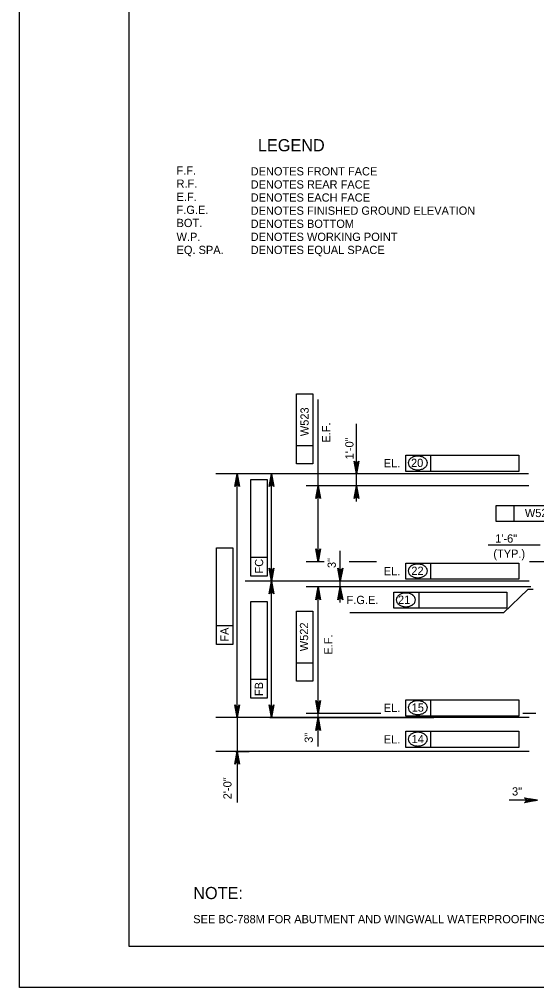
# Model space of a CAD drawing. Extents: x 638255 to 640306, y 296059 to 298435.
# Drawn here: x 638435.5 to 638623.9, y 296059.5 to 296412.1 of the extents above; entities that cross this region are included whole.
import ezdxf

# ---------------------------------------------------------------- set-up
doc = ezdxf.new("R2010")
doc.units = 0
for name, color, linetype in [('2', 7, 'Continuous'), ('4', 7, 'Continuous'), ('Level 3', 7, 'Continuous'), ('Level 4', 7, 'Continuous'), ('PLT-BNDY', 7, 'Continuous')]:
    doc.layers.add(name, color=color, linetype=linetype)

msp = doc.modelspace()

# ---------------------------------------------------------------- linework, layer by layer
at = {"layer": '2'}
for p, q in [((638475.46, 296074.46), (638475.46, 296638.46)), ((639261.46, 296074.46), (638475.46, 296074.46))]:
    msp.add_line(p, q, dxfattribs=at)
at = {"layer": 'Level 3'}
for p, q in [((638625.19, 296220.56), (638606.21, 296220.56)), ((638622.59, 296204.43), (638620.64, 296204.43))]:
    msp.add_line(p, q, dxfattribs=at)
at = {"layer": 'Level 4'}
for p, q in [((638536.42, 296250.18), (638536.42, 296275.67)), ((638536.42, 296275.67), (638542.32, 296275.67)), ((638542.32, 296275.67), (638542.32, 296250.18)), ((638544.3, 296217.51), (638544.3, 296273.65)), ((638558.23, 296236.52), (638558.23, 296264.82)), ((638542.32, 296256.76), (638536.42, 296256.76)), ((638576.21, 296253.35), (638617.34, 296253.35)), ((638576.21, 296247.46), (638576.21, 296253.35)), ((638585.36, 296247.46), (638585.36, 296253.35)), ((638617.34, 296253.35), (638617.34, 296247.46)), ((638542.32, 296250.18), (638536.42, 296250.18)), ((638617.34, 296247.46), (638576.21, 296247.46)), ((638620.86, 296246.55), (638506.97, 296246.55)), ((638522.31, 296246.55), (638510.37, 296246.55)), ((638519.79, 296209.25), (638519.79, 296244.48)), ((638519.79, 296244.48), (638525.69, 296244.48)), ((638539.68, 296246.55), (638522.89, 296246.55)), ((638525.69, 296244.48), (638525.69, 296209.25)), ((638586.63, 296246.55), (638550.86, 296246.55)), ((638514.79, 296160.72), (638514.79, 296243.6)), ((638527.31, 296210.45), (638527.31, 296243.6)), ((638620.97, 296242.19), (638539.88, 296242.19)), ((638609.16, 296235.07), (638634.65, 296235.07)), ((638609.16, 296229.18), (638609.16, 296235.07)), ((638615.74, 296229.18), (638615.74, 296235.07)), ((638634.65, 296229.18), (638609.16, 296229.18)), ((638507.27, 296184.38), (638507.27, 296219.61)), ((638507.27, 296219.61), (638513.16, 296219.61)), ((638513.16, 296219.61), (638513.16, 296184.38)), ((638525.69, 296216.08), (638519.79, 296216.08)), ((638552.36, 296199.68), (638552.36, 296218.46)), ((638546.51, 296214.56), (638539.88, 296214.56)), ((638565.53, 296214.56), (638555.53, 296214.56)), ((638576.21, 296214.04), (638617.34, 296214.04)), ((638576.21, 296208.15), (638576.21, 296214.04)), ((638585.36, 296208.15), (638585.36, 296214.04)), ((638617.34, 296214.04), (638617.34, 296208.15)), ((638637.24, 296214.56), (638621.24, 296214.56)), ((638525.69, 296209.25), (638519.79, 296209.25)), ((638621.14, 296207.5), (638517.72, 296207.5)), ((638593.02, 296207.5), (638522.89, 296207.5)), ((638586.63, 296207.5), (638522.89, 296207.5)), ((638621.75, 296205.35), (638539.88, 296205.35)), ((638617.34, 296208.15), (638576.21, 296208.15)), ((638527.31, 296160.72), (638527.31, 296204.55)), ((638544.3, 296157.77), (638544.3, 296202.41)), ((638571.87, 296203.49), (638613, 296203.49)), ((638571.87, 296197.6), (638571.87, 296203.49)), ((638581.03, 296197.6), (638581.03, 296203.49)), ((638620.64, 296204.43), (638611.82, 296195.93)), ((638613, 296203.49), (638613, 296197.6)), ((638519.79, 296164.86), (638519.79, 296200.09)), ((638519.79, 296200.09), (638525.69, 296200.09)), ((638525.69, 296200.09), (638525.69, 296164.86)), ((638536.42, 296171.01), (638536.42, 296196.5)), ((638536.42, 296196.5), (638542.32, 296196.5)), ((638542.32, 296196.5), (638542.32, 296171.01)), ((638611.82, 296195.93), (638555.79, 296195.93)), ((638613, 296197.6), (638571.87, 296197.6)), ((638513.16, 296191.21), (638507.27, 296191.21)), ((638513.16, 296184.38), (638507.27, 296184.38)), ((638542.32, 296177.59), (638536.42, 296177.59)), ((638525.69, 296171.69), (638519.79, 296171.69)), ((638542.32, 296171.01), (638536.42, 296171.01)), ((638525.69, 296164.86), (638519.79, 296164.86)), ((638576.21, 296164.25), (638617.34, 296164.25)), ((638576.21, 296158.36), (638576.21, 296164.25)), ((638585.36, 296158.36), (638585.36, 296164.25)), ((638617.34, 296164.25), (638617.34, 296158.36)), ((638567.14, 296159.3), (638539.88, 296159.3)), ((638623.62, 296159.3), (638618.85, 296159.3)), ((638621.14, 296157.77), (638506.97, 296157.77)), ((638522.31, 296157.77), (638510.37, 296157.77)), ((638514.79, 296157.77), (638514.79, 296145.49)), ((638593.02, 296157.77), (638522.89, 296157.77)), ((638526.71, 296157.77), (638586.45, 296157.77)), ((638617.34, 296158.36), (638576.21, 296158.36)), ((638544.3, 296147.22), (638544.3, 296154.82)), ((638576.21, 296152.79), (638617.34, 296152.79)), ((638576.21, 296146.89), (638576.21, 296152.79)), ((638585.36, 296146.89), (638585.36, 296152.79)), ((638617.34, 296152.79), (638617.34, 296146.89)), ((638547.75, 296145.49), (638506.97, 296145.49)), ((638514.19, 296145.49), (638519.21, 296145.49)), ((638621.14, 296145.49), (638547.75, 296145.49)), ((638617.34, 296146.89), (638576.21, 296146.89)), ((638514.79, 296142.54), (638514.79, 296126.91)), ((638618.23, 296127.68), (638613.86, 296127.68)), ((638621.18, 296127.68), (638618.23, 296127.68))]:
    msp.add_line(p, q, dxfattribs=at)
for points in [[(638558.23, 296246.55), (638557.36, 296251.2), (638557.61, 296250.84), (638557.92, 296250.66), (638558.23, 296250.61), (638558.55, 296250.66), (638558.86, 296250.84), (638559.1, 296251.2), (638558.23, 296246.55), (638558.86, 296250.84), (638558.55, 296250.66), (638558.23, 296246.55), (638558.23, 296250.61), (638557.92, 296250.66), (638558.23, 296246.55), (638557.61, 296250.84)], [(638514.79, 296246.55), (638515.66, 296241.9), (638515.41, 296242.26), (638515.1, 296242.44), (638514.79, 296242.5), (638514.48, 296242.44), (638514.16, 296242.26), (638513.92, 296241.9), (638514.79, 296246.55), (638514.16, 296242.26), (638514.48, 296242.44), (638514.79, 296246.55), (638514.79, 296242.5), (638515.1, 296242.44), (638514.79, 296246.55), (638515.41, 296242.26)], [(638527.31, 296246.55), (638528.18, 296241.9), (638527.93, 296242.26), (638527.62, 296242.44), (638527.31, 296242.5), (638527, 296242.44), (638526.69, 296242.26), (638526.44, 296241.9), (638527.31, 296246.55), (638526.69, 296242.26), (638527, 296242.44), (638527.31, 296246.55), (638527.31, 296242.5), (638527.62, 296242.44), (638527.31, 296246.55), (638527.93, 296242.26)], [(638544.3, 296242.19), (638545.17, 296237.54), (638544.92, 296237.9), (638544.61, 296238.08), (638544.3, 296238.14), (638543.99, 296238.08), (638543.67, 296237.9), (638543.43, 296237.54), (638544.3, 296242.19), (638543.67, 296237.9), (638543.99, 296238.08), (638544.3, 296242.19), (638544.3, 296238.14), (638544.61, 296238.08), (638544.3, 296242.19), (638544.92, 296237.9)], [(638558.23, 296242.19), (638559.1, 296237.54), (638558.86, 296237.9), (638558.55, 296238.08), (638558.23, 296238.14), (638557.92, 296238.08), (638557.61, 296237.9), (638557.36, 296237.54), (638558.23, 296242.19), (638557.61, 296237.9), (638557.92, 296238.08), (638558.23, 296242.19), (638558.23, 296238.14), (638558.55, 296238.08), (638558.23, 296242.19), (638558.86, 296237.9)], [(638544.3, 296214.56), (638543.43, 296219.21), (638543.67, 296218.86), (638543.99, 296218.67), (638544.3, 296218.62), (638544.61, 296218.67), (638544.92, 296218.86), (638545.17, 296219.21), (638544.3, 296214.56), (638544.92, 296218.86), (638544.61, 296218.67), (638544.3, 296214.56), (638544.3, 296218.62), (638543.99, 296218.67), (638544.3, 296214.56), (638543.67, 296218.86)], [(638527.31, 296207.5), (638526.44, 296212.15), (638526.69, 296211.8), (638527, 296211.61), (638527.31, 296211.56), (638527.62, 296211.61), (638527.93, 296211.8), (638528.18, 296212.15), (638527.31, 296207.5), (638527.93, 296211.8), (638527.62, 296211.61), (638527.31, 296207.5), (638527.31, 296211.56), (638527, 296211.61), (638527.31, 296207.5), (638526.69, 296211.8)], [(638552.36, 296207.5), (638551.48, 296212.15), (638551.73, 296211.8), (638552.04, 296211.61), (638552.36, 296211.56), (638552.67, 296211.61), (638552.98, 296211.8), (638553.23, 296212.15), (638552.36, 296207.5), (638552.98, 296211.8), (638552.67, 296211.61), (638552.36, 296207.5), (638552.36, 296211.56), (638552.04, 296211.61), (638552.36, 296207.5), (638551.73, 296211.8)], [(638527.31, 296207.5), (638528.18, 296202.85), (638527.93, 296203.21), (638527.62, 296203.39), (638527.31, 296203.45), (638527, 296203.39), (638526.69, 296203.21), (638526.44, 296202.85), (638527.31, 296207.5), (638526.69, 296203.21), (638527, 296203.39), (638527.31, 296207.5), (638527.31, 296203.45), (638527.62, 296203.39), (638527.31, 296207.5), (638527.93, 296203.21)], [(638544.3, 296205.35), (638545.17, 296200.7), (638544.92, 296201.06), (638544.61, 296201.24), (638544.3, 296201.3), (638543.99, 296201.24), (638543.67, 296201.06), (638543.43, 296200.7), (638544.3, 296205.35), (638543.67, 296201.06), (638543.99, 296201.24), (638544.3, 296205.35), (638544.3, 296201.3), (638544.61, 296201.24), (638544.3, 296205.35), (638544.92, 296201.06)], [(638552.36, 296205.35), (638553.23, 296200.7), (638552.98, 296201.06), (638552.67, 296201.24), (638552.36, 296201.3), (638552.04, 296201.24), (638551.73, 296201.06), (638551.48, 296200.7), (638552.36, 296205.35), (638551.73, 296201.06), (638552.04, 296201.24), (638552.36, 296205.35), (638552.36, 296201.3), (638552.67, 296201.24), (638552.36, 296205.35), (638552.98, 296201.06)], [(638544.3, 296159.3), (638543.43, 296163.96), (638543.67, 296163.6), (638543.99, 296163.41), (638544.3, 296163.36), (638544.61, 296163.41), (638544.92, 296163.6), (638545.17, 296163.96), (638544.3, 296159.3), (638544.92, 296163.6), (638544.61, 296163.41), (638544.3, 296159.3), (638544.3, 296163.36), (638543.99, 296163.41), (638544.3, 296159.3), (638543.67, 296163.6)], [(638514.79, 296157.77), (638513.92, 296162.42), (638514.16, 296162.06), (638514.48, 296161.88), (638514.79, 296161.82), (638515.1, 296161.88), (638515.41, 296162.06), (638515.66, 296162.42), (638514.79, 296157.77), (638515.41, 296162.06), (638515.1, 296161.88), (638514.79, 296157.77), (638514.79, 296161.82), (638514.48, 296161.88), (638514.79, 296157.77), (638514.16, 296162.06)], [(638527.31, 296157.77), (638526.44, 296162.42), (638526.69, 296162.06), (638527, 296161.88), (638527.31, 296161.82), (638527.62, 296161.88), (638527.93, 296162.06), (638528.18, 296162.42), (638527.31, 296157.77), (638527.93, 296162.06), (638527.62, 296161.88), (638527.31, 296157.77), (638527.31, 296161.82), (638527, 296161.88), (638527.31, 296157.77), (638526.69, 296162.06)], [(638544.3, 296157.77), (638545.17, 296153.12), (638544.92, 296153.47), (638544.61, 296153.66), (638544.3, 296153.71), (638543.99, 296153.66), (638543.67, 296153.47), (638543.43, 296153.12), (638544.3, 296157.77), (638543.67, 296153.47), (638543.99, 296153.66), (638544.3, 296157.77), (638544.3, 296153.71), (638544.61, 296153.66), (638544.3, 296157.77), (638544.92, 296153.47)], [(638514.79, 296145.49), (638515.66, 296140.84), (638515.41, 296141.2), (638515.1, 296141.38), (638514.79, 296141.43), (638514.48, 296141.38), (638514.16, 296141.2), (638513.92, 296140.84), (638514.79, 296145.49), (638514.16, 296141.2), (638514.48, 296141.38), (638514.79, 296145.49), (638514.79, 296141.43), (638515.1, 296141.38), (638514.79, 296145.49), (638515.41, 296141.2)], [(638624.13, 296127.68), (638619.48, 296126.81), (638619.83, 296127.06), (638620.02, 296127.37), (638620.07, 296127.68), (638620.02, 296127.99), (638619.83, 296128.3), (638619.48, 296128.55), (638624.13, 296127.68), (638619.83, 296128.3), (638620.02, 296127.99), (638624.13, 296127.68), (638620.07, 296127.68), (638620.02, 296127.37), (638624.13, 296127.68), (638619.83, 296127.06)]]:
    msp.add_lwpolyline(points, dxfattribs=at)
for points in [[(638557.74, 296249.5), (638558.72, 296249.5), (638558.23, 296246.55)], [(638514.29, 296243.6), (638515.28, 296243.6), (638514.79, 296246.55)], [(638526.82, 296243.6), (638527.8, 296243.6), (638527.31, 296246.55)], [(638543.81, 296239.24), (638544.79, 296239.24), (638544.3, 296242.19)], [(638557.74, 296239.24), (638558.72, 296239.24), (638558.23, 296242.19)], [(638543.81, 296217.51), (638544.79, 296217.51), (638544.3, 296214.56)], [(638526.82, 296210.45), (638527.8, 296210.45), (638527.31, 296207.5)], [(638551.86, 296210.45), (638552.85, 296210.45), (638552.36, 296207.5)], [(638526.82, 296204.55), (638527.8, 296204.55), (638527.31, 296207.5)], [(638543.81, 296202.41), (638544.79, 296202.41), (638544.3, 296205.35)], [(638551.86, 296202.41), (638552.85, 296202.41), (638552.36, 296205.35)], [(638514.29, 296160.72), (638515.28, 296160.72), (638514.79, 296157.77)], [(638526.82, 296160.72), (638527.8, 296160.72), (638527.31, 296157.77)], [(638543.81, 296162.25), (638544.79, 296162.25), (638544.3, 296159.3)], [(638543.81, 296154.82), (638544.79, 296154.82), (638544.3, 296157.77)], [(638514.29, 296142.54), (638515.28, 296142.54), (638514.79, 296145.49)], [(638621.18, 296128.17), (638621.18, 296127.19), (638624.13, 296127.68)]]:
    msp.add_lwpolyline(points, close=True, dxfattribs=at)
for centre, radius, start, end in [((638578.9, 296250.51), 1.82, 149.9767, 180), ((638579.71, 296250.05), 2.75, 125.6316, 149.9767), ((638580.23, 296249.31), 3.65, 106.5358, 125.6316), ((638580.58, 296248.16), 4.86, 90, 106.5358), ((638580.58, 296248.16), 4.86, 73.4642, 90), ((638580.92, 296249.31), 3.65, 54.3684, 73.4642), ((638581.45, 296250.05), 2.75, 30.0233, 54.3684), ((638582.25, 296250.51), 1.82, 0, 30.0233), ((638578.9, 296250.51), 1.82, 180, 210.0233), ((638579.71, 296250.98), 2.75, 210.0233, 234.3684), ((638580.23, 296251.71), 3.65, 234.3684, 253.4642), ((638580.58, 296252.87), 4.86, 253.4642, 270), ((638580.58, 296252.87), 4.86, 270, 286.5358), ((638580.92, 296251.71), 3.65, 286.5358, 305.6316), ((638581.45, 296250.98), 2.75, 305.6316, 329.9767), ((638582.25, 296250.51), 1.82, 329.9767, 0), ((638578.9, 296211.2), 1.82, 149.9767, 180), ((638579.71, 296210.74), 2.75, 125.6316, 149.9767), ((638580.23, 296210), 3.65, 106.5358, 125.6316), ((638580.58, 296208.85), 4.86, 90, 106.5358), ((638580.58, 296208.85), 4.86, 73.4642, 90), ((638580.92, 296210), 3.65, 54.3684, 73.4642), ((638581.45, 296210.74), 2.75, 30.0233, 54.3684), ((638582.25, 296211.2), 1.82, 0, 30.0233), ((638578.9, 296211.2), 1.82, 180, 210.0233), ((638579.71, 296211.67), 2.75, 210.0233, 234.3684), ((638580.23, 296212.4), 3.65, 234.3684, 253.4642), ((638580.58, 296213.56), 4.86, 253.4642, 270), ((638580.58, 296213.56), 4.86, 270, 286.5358), ((638580.92, 296212.4), 3.65, 286.5358, 305.6316), ((638581.45, 296211.67), 2.75, 305.6316, 329.9767), ((638582.25, 296211.2), 1.82, 329.9767, 0), ((638574.57, 296200.65), 1.82, 149.9767, 180), ((638575.37, 296200.19), 2.75, 125.6316, 149.9767), ((638575.9, 296199.46), 3.65, 106.5358, 125.6316), ((638576.24, 296198.3), 4.86, 90, 106.5358), ((638576.24, 296198.3), 4.86, 73.4642, 90), ((638576.59, 296199.46), 3.65, 54.3684, 73.4642), ((638577.11, 296200.19), 2.75, 30.0233, 54.3684), ((638577.91, 296200.65), 1.82, 0, 30.0233), ((638574.57, 296200.65), 1.82, 180, 210.0233), ((638575.37, 296201.12), 2.75, 210.0233, 234.3684), ((638575.9, 296201.85), 3.65, 234.3684, 253.4642), ((638576.24, 296203.01), 4.86, 253.4642, 270), ((638576.24, 296203.01), 4.86, 270, 286.5358), ((638576.59, 296201.85), 3.65, 286.5358, 305.6316), ((638577.11, 296201.12), 2.75, 305.6316, 329.9767), ((638577.91, 296200.65), 1.82, 329.9767, 0), ((638579.71, 296160.95), 2.75, 125.6316, 149.9767), ((638580.23, 296160.21), 3.65, 106.5358, 125.6316), ((638580.58, 296159.06), 4.86, 90, 106.5358), ((638580.58, 296159.06), 4.86, 73.4642, 90), ((638580.92, 296160.21), 3.65, 54.3684, 73.4642), ((638581.45, 296160.95), 2.75, 30.0233, 54.3684), ((638578.9, 296161.41), 1.82, 149.9767, 180), ((638578.9, 296161.41), 1.82, 180, 210.0233), ((638579.71, 296161.88), 2.75, 210.0233, 234.3684), ((638580.23, 296162.61), 3.65, 234.3684, 253.4642), ((638580.92, 296162.61), 3.65, 286.5358, 305.6316), ((638581.45, 296161.88), 2.75, 305.6316, 329.9767), ((638582.25, 296161.41), 1.82, 0, 30.0233), ((638582.25, 296161.41), 1.82, 329.9767, 0), ((638580.58, 296163.77), 4.86, 253.4642, 270), ((638580.58, 296163.77), 4.86, 270, 286.5358), ((638580.23, 296148.75), 3.65, 106.5358, 125.6316), ((638580.58, 296147.59), 4.86, 90, 106.5358), ((638580.58, 296147.59), 4.86, 73.4642, 90), ((638580.92, 296148.75), 3.65, 54.3684, 73.4642), ((638578.9, 296149.95), 1.82, 149.9767, 180), ((638578.9, 296149.95), 1.82, 180, 210.0233), ((638579.71, 296149.48), 2.75, 125.6316, 149.9767), ((638579.71, 296150.41), 2.75, 210.0233, 234.3684), ((638581.45, 296149.48), 2.75, 30.0233, 54.3684), ((638581.45, 296150.41), 2.75, 305.6316, 329.9767), ((638582.25, 296149.95), 1.82, 0, 30.0233), ((638582.25, 296149.95), 1.82, 329.9767, 0), ((638580.23, 296151.14), 3.65, 234.3684, 253.4642), ((638580.58, 296152.3), 4.86, 253.4642, 270), ((638580.58, 296152.3), 4.86, 270, 286.5358), ((638580.92, 296151.14), 3.65, 286.5358, 305.6316)]:
    msp.add_arc(centre, radius, start, end, dxfattribs=at)
at = {"layer": 'PLT-BNDY'}
msp.add_lwpolyline([(638435.46, 296653.46), (639276.46, 296653.46), (639276.46, 296059.46), (638435.46, 296059.46)], close=True, dxfattribs=at)

# ---------------------------------------------------------------- texts
at = {"layer": '2'}
msp.add_text('SEE BC-788M FOR ABUTMENT AND WINGWALL WATERPROOFING DETAIL.', height=3.0001, dxfattribs=at).set_placement((638498.79, 296082.9))
at = {"layer": '4'}
msp.add_text('NOTE:', height=4.429, dxfattribs=at).set_placement((638498.79, 296091.7))
at = {"layer": 'Level 3'}
for s, p in [('1\'-6"', (638608.78, 296221.51)), ('(TYP.)', (638608.1, 296215.98))]:
    msp.add_text(s, height=3, dxfattribs=at).set_placement(p)
at = {"layer": 'Level 4'}
for s, height, p in [('LEGEND', 4.421, (638522.36, 296364.01)), ('F.F.', 3, (638492.71, 296355.51)), ('DENOTES FRONT FACE', 3.0001, (638519.7, 296355.22)), ('R.F.', 3, (638492.71, 296350.74)), ('DENOTES REAR FACE', 3.0001, (638519.7, 296350.45)), ('E.F.', 3, (638492.71, 296345.97)), ('DENOTES EACH FACE', 3.0001, (638519.7, 296345.68)), ('F.G.E.', 3, (638492.71, 296341.2)), ('DENOTES FINISHED GROUND ELEVATION', 3.0001, (638519.7, 296340.9)), ('BOT.', 3, (638492.71, 296336.42)), ('DENOTES BOTTOM', 3.0001, (638519.7, 296336.13)), ('W.P.', 3, (638492.71, 296331.37)), ('DENOTES WORKING POINT', 3.0001, (638519.7, 296331.37)), ('EQ. SPA.', 3, (638492.71, 296326.6)), ('DENOTES EQUAL SPACE', 3.0001, (638519.7, 296326.6)), ('EL.', 3, (638568.2, 296248.94)), ('20', 3, (638578.12, 296249.05)), ('W524', 3, (638619.59, 296230.81)), ('EL.', 3, (638568.2, 296209.63)), ('22', 3, (638578.23, 296209.74)), ('F.G.E.', 3, (638554.64, 296199.13)), ('21', 3, (638573.37, 296199.2)), ('EL.', 3, (638568.2, 296159.84)), ('15', 3, (638578.36, 296159.95)), ('EL.', 3, (638568.2, 296148.37)), ('14', 3, (638578.34, 296148.49)), ('3"', 3, (638614.91, 296129.42))]:
    msp.add_text(s, height=height, dxfattribs=at).set_placement(p)
for s, p in [('W523', (638540.84, 296260.27)), ('E.F.', (638548.74, 296257.91)), ('1\'-0"', (638557.17, 296251.83)), ('3"', (638550.72, 296212.25)), ('FC', (638524.26, 296210.26)), ('W522', (638540.64, 296181.96)), ('FA', (638511.68, 296185.44)), ('E.F.', (638549.51, 296180.71)), ('FB', (638524.21, 296165.63)), ('3"', (638542.35, 296148.62)), ('2\'-0"', (638512.75, 296128.05))]:
    msp.add_text(s, height=3, rotation=90, dxfattribs=at).set_placement(p)

doc.saveas('drawing.dxf')
